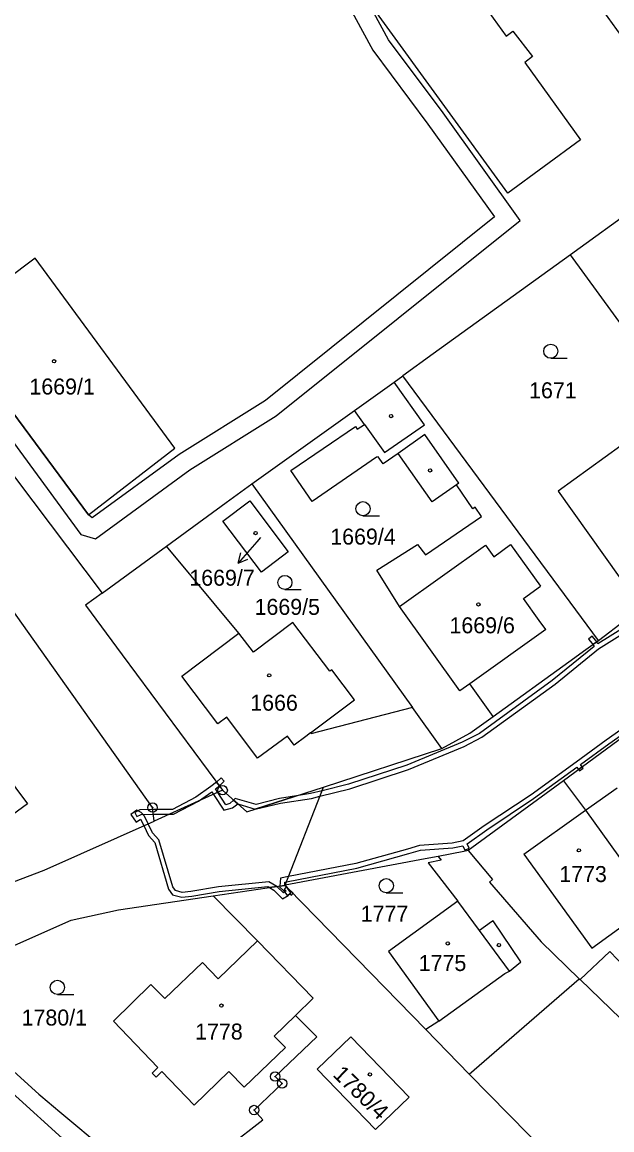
# Model space of a CAD drawing. Extents: x -644096 to -634268, y -1141430 to -1133463.
# Drawn here: x -638482.7 to -638419.9, y -1138775.5 to -1138657.8 of the extents above; entities that cross this region are included whole.
import ezdxf

# ---------------------------------------------------------------- set-up
doc = ezdxf.new("R2010")
doc.units = 0
for name, color, linetype in [('_CIVIL_CONSTRUCTION', 7, 'Continuous'), ('B_Hranice _3D', 7, 'Continuous'), ('M_Svah_Nasyp', 7, 'Continuous'), ('M_Svah_Zarez', 7, 'Continuous'), ('svrsek_osa_sjezdy', 7, 'Continuous'), ('svrsek_osa_terminal_VRT', 7, 'Continuous'), ('svrsek_osa_VRT', 7, 'Continuous'), ('svrsek_popisy_VRT', 7, 'Continuous'), ('terminal_VRT', 7, 'Continuous')]:
    doc.layers.add(name, color=color, linetype=linetype)

msp = doc.modelspace()

# ---------------------------------------------------------------- linework, layer by layer
at = {"layer": '_CIVIL_CONSTRUCTION'}
for centre, radius in [((-638461.34, -1138739.44), 0.5), ((-638461.34, -1138739.44), 0.0303), ((-638468.79, -1138741.28), 0.5), ((-638468.79, -1138741.28), 0.0303), ((-638455.76, -1138769.89), 0.5), ((-638455.76, -1138769.89), 0.0303), ((-638455.02, -1138770.62), 0.5), ((-638455.02, -1138770.62), 0.0303), ((-638458, -1138773.44), 0.5), ((-638458, -1138773.44), 0.0303)]:
    msp.add_circle(centre, radius, dxfattribs=at)
at = {"layer": 'B_Hranice _3D'}
for points in [[(-638484.99, -1138618.37), (-638469.17, -1138606.42), (-638468.83, -1138606.87), (-638467.4, -1138605.83), (-638458.84, -1138617.26), (-638467.37, -1138623.46), (-638469.23, -1138627.48), (-638459.74, -1138640.31), (-638448.23, -1138655.47), (-638445.38, -1138660.74), (-638439.5, -1138668.6), (-638432.43, -1138678.48), (-638456.79, -1138697.98), (-638465.96, -1138703.72), (-638475.23, -1138710.48), (-638475.62, -1138710.14), (-638490.65, -1138689.87)], [(-638486.13, -1138699.01), (-638476.42, -1138712.24), (-638474.87, -1138712.69), (-638464.84, -1138705.38), (-638455.63, -1138699.62), (-638429.71, -1138678.86), (-638437.9, -1138667.4), (-638443.68, -1138659.66), (-638446.15, -1138655.09)], [(-638418.53, -1138722.05), (-638421.42, -1138723.86), (-638421.55, -1138723.66), (-638421.96, -1138723.95), (-638421.83, -1138724.15), (-638426.28, -1138727.77), (-638434.03, -1138733.39), (-638435.87, -1138734.34), (-638441.75, -1138736.78), (-638447.95, -1138738.8), (-638450.77, -1138739.5), (-638452, -1138739.8), (-638453.5, -1138740.04), (-638457.87, -1138741.46), (-638455.18, -1138740.82), (-638451.9, -1138740.3), (-638451, -1138740.07), (-638447.81, -1138739.28), (-638441.57, -1138737.24), (-638435.65, -1138734.8), (-638433.77, -1138733.81), (-638425.98, -1138728.17)], [(-638425.98, -1138728.17), (-638421.35, -1138724.4), (-638418.25, -1138722.47)], [(-638423.75, -1138736.44), (-638428.54, -1138739.91), (-638433.53, -1138743.24), (-638435.75, -1138744.83), (-638436.92, -1138745.06), (-638440.39, -1138745.3), (-638441.67, -1138745.69), (-638447.18, -1138747.23), (-638454.32, -1138748.61), (-638455.19, -1138748.78), (-638455.27, -1138749.63), (-638454.73, -1138749.55), (-638454.73, -1138749.2), (-638454.53, -1138749.16), (-638447.06, -1138747.71), (-638441.53, -1138746.17), (-638440.29, -1138745.8), (-638436.86, -1138745.56), (-638435.8, -1138745.36), (-638435.58, -1138745.82), (-638435.12, -1138745.6), (-638435.33, -1138745.15), (-638433.25, -1138743.66), (-638428.26, -1138740.33), (-638423.65, -1138736.99), (-638423.48, -1138737.24), (-638423.09, -1138736.95), (-638423.26, -1138736.7), (-638420.26, -1138734.5), (-638415.33, -1138731.03)], [(-638415.61, -1138730.63), (-638420.56, -1138734.1), (-638423.75, -1138736.44)]]:
    msp.add_lwpolyline(points, dxfattribs=at)
for points in [[(-638421.55, -1138723.66), (-638421.64, -1138723.52), (-638422.04, -1138723.05), (-638422.42, -1138723.37), (-638422.04, -1138723.82), (-638421.96, -1138723.95)], [(-638423.48, -1138737.24), (-638423.38, -1138737.38), (-638422.98, -1138737.1), (-638423.09, -1138736.95)], [(-638461.98, -1138738.57), (-638461.68, -1138738.98), (-638461.17, -1138738.48), (-638461.51, -1138738.12)], [(-638459.71, -1138740.9), (-638460.18, -1138740.48), (-638460.56, -1138740.86), (-638461, -1138740.99), (-638461.85, -1138739.67), (-638462.09, -1138739.3), (-638461.68, -1138738.98), (-638461.98, -1138738.57), (-638462.58, -1138739.05), (-638464.18, -1138740.19), (-638466.69, -1138741.48), (-638468.77, -1138741.5), (-638470.14, -1138741.51), (-638470.69, -1138741.8), (-638470.45, -1138742.24), (-638470.02, -1138742.01), (-638468.71, -1138742), (-638467, -1138741.98), (-638466.57, -1138741.98), (-638463.89, -1138740.59), (-638462.5, -1138739.61), (-638462.32, -1138739.88), (-638461.22, -1138741.57), (-638460.3, -1138741.3)], [(-638460.18, -1138740.48), (-638459.71, -1138740.9), (-638457.87, -1138741.46), (-638453.5, -1138740.04), (-638455.28, -1138740.32), (-638457.78, -1138740.96), (-638459.99, -1138740.3)], [(-638456.35, -1138749.79), (-638455.58, -1138749.67), (-638456.42, -1138749.16), (-638461.77, -1138749.7), (-638464.71, -1138750.21), (-638465.64, -1138750.32), (-638466.37, -1138750.11), (-638466.64, -1138749.72), (-638468.11, -1138744.72), (-638468.81, -1138743.97), (-638469.27, -1138743), (-638469.65, -1138742.2), (-638469.99, -1138741.81), (-638470.46, -1138741.57), (-638471.12, -1138742.02), (-638470.55, -1138742.85), (-638470.06, -1138742.5), (-638469.73, -1138743.2), (-638469.23, -1138744.25), (-638468.55, -1138744.98), (-638467.1, -1138749.94), (-638466.67, -1138750.55), (-638465.68, -1138750.82), (-638464.63, -1138750.71), (-638461.71, -1138750.2), (-638456.54, -1138749.68)], [(-638454.96, -1138750.98), (-638454.37, -1138750.63), (-638454.2, -1138750.44), (-638454.01, -1138750.6), (-638453.85, -1138750.4), (-638454.32, -1138749.91), (-638454.55, -1138749.67), (-638454.79, -1138749.98), (-638454.6, -1138750.14), (-638454.88, -1138750.36), (-638455.58, -1138749.67), (-638456.35, -1138749.79), (-638455.91, -1138750.05)], [(-638455.27, -1138749.63), (-638455.28, -1138749.7), (-638454.81, -1138750.17), (-638454.47, -1138750.64), (-638454.07, -1138750.34), (-638454.43, -1138749.85), (-638454.73, -1138749.55)]]:
    msp.add_lwpolyline(points, close=True, dxfattribs=at)
at = {"layer": 'M_Svah_Nasyp'}
for p, q in [((-638439.88, -1138700.6), (-638443.09, -1138696.04)), ((-638446.25, -1138700.54), (-638444.12, -1138703.52)), ((-638444.12, -1138703.52), (-638439.88, -1138700.6)), ((-638439.83, -1138701.62), (-638442.67, -1138703.63)), ((-638436.2, -1138706.77), (-638439.83, -1138701.62)), ((-638436.2, -1138706.77), (-638436.47, -1138706.96)), ((-638442.51, -1138719.91), (-638433.38, -1138713.38)), ((-638433.38, -1138713.38), (-638432.5, -1138714.62)), ((-638432.5, -1138714.62), (-638430.71, -1138713.29)), ((-638430.71, -1138713.29), (-638427.52, -1138717.74)), ((-638429.34, -1138719.04), (-638427.52, -1138717.74)), ((-638427.66, -1138721.4), (-638429.34, -1138719.04)), ((-638426.98, -1138722.35), (-638427.66, -1138721.4)), ((-638465.67, -1138727.3), (-638459.6, -1138722.72)), ((-638426.98, -1138722.35), (-638435.05, -1138728.13)), ((-638461.84, -1138732.39), (-638465.67, -1138727.3)), ((-638460.88, -1138731.66), (-638461.84, -1138732.39)), ((-638457.62, -1138736.01), (-638460.88, -1138731.66)), ((-638454.44, -1138733.68), (-638457.62, -1138736.01)), ((-638453.72, -1138734.64), (-638454.44, -1138733.68)), ((-638452.48, -1138733.71), (-638453.72, -1138734.64)), ((-638452.01, -1138733.35), (-638452.48, -1138733.71)), ((-638422.75, -1138741.56), (-638419.38, -1138739.18)), ((-638429.31, -1138746.24), (-638422.75, -1138741.56)), ((-638434.02, -1138754.34), (-638436.32, -1138751.22)), ((-638432.73, -1138753.44), (-638434.02, -1138754.34)), ((-638432.58, -1138753.33), (-638432.73, -1138753.44)), ((-638429.61, -1138757.7), (-638432.58, -1138753.33)), ((-638430.83, -1138758.66), (-638434.02, -1138754.34)), ((-638430.83, -1138758.66), (-638429.65, -1138757.73)), ((-638429.65, -1138757.73), (-638429.61, -1138757.7)), ((-638438.34, -1138763.99), (-638431.34, -1138758.94)), ((-638431.34, -1138758.94), (-638430.83, -1138758.66)), ((-638474.86, -1138779.64), (-638487.53, -1138768.18))]:
    msp.add_line(p, q, dxfattribs=at)
for points in [[(-638429.31, -1138746.24), (-638422.08, -1138756.22), (-638418.44, -1138753.6), (-638417.8, -1138754.55), (-638417.72, -1138754.49)], [(-638423.31, -1138759.58), (-638420.15, -1138756.57), (-638416.08, -1138760.85), (-638419.03, -1138763.72)]]:
    msp.add_lwpolyline(points, dxfattribs=at)
at = {"layer": 'M_Svah_Zarez'}
for centre in [(-638479.27, -1138693.82), (-638443.42, -1138699.65), (-638439.27, -1138705.43), (-638457.83, -1138712.1), (-638434.13, -1138719.68), (-638456.38, -1138727.22), (-638423.44, -1138745.83), (-638437.39, -1138755.72), (-638431.96, -1138755.91), (-638461.47, -1138762.34), (-638445.68, -1138769.66)]:
    msp.add_circle(centre, 0.175, dxfattribs=at)
at = {"layer": 'svrsek_osa_sjezdy'}
for p, q in [((-638426.44, -1138693.5), (-638424.69, -1138693.5)), ((-638446.41, -1138710.25), (-638444.66, -1138710.25)), ((-638454.72, -1138718.09), (-638452.97, -1138718.09)), ((-638443.93, -1138750.34), (-638442.18, -1138750.34)), ((-638478.92, -1138761.15), (-638477.17, -1138761.15))]:
    msp.add_line(p, q, dxfattribs=at)
for centre in [(-638426.44, -1138692.75), (-638446.41, -1138709.5), (-638454.72, -1138717.34), (-638443.93, -1138749.59), (-638478.92, -1138760.4)]:
    msp.add_circle(centre, 0.75, dxfattribs=at)
at = {"layer": 'svrsek_osa_terminal_VRT'}
msp.add_arc((-642050.26, -1145189.6), 8802.25, 41.413152, 75.317049, dxfattribs=at)
at = {"layer": 'svrsek_popisy_VRT'}
for p, q in [((-638457.31, -1138712.55), (-638457.72, -1138713.02)), ((-638457.72, -1138713.02), (-638459.69, -1138715.28)), ((-638459.69, -1138715.28), (-638459.41, -1138714.2)), ((-638459.69, -1138715.28), (-638458.65, -1138714.86))]:
    msp.add_line(p, q, dxfattribs=at)
at = {"layer": 'terminal_VRT'}
for p, q in [((-638409.72, -1138671.95), (-638424.34, -1138682.49)), ((-638447.31, -1138699.06), (-638443.09, -1138696.04)), ((-638443.09, -1138696.04), (-638442.18, -1138695.39)), ((-638432.92, -1138707.9), (-638442.18, -1138695.39)), ((-638458.23, -1138706.87), (-638447.31, -1138699.06)), ((-638458.23, -1138706.87), (-638441.14, -1138730.65)), ((-638421.36, -1138723.52), (-638432.92, -1138707.9)), ((-638474.14, -1138718.47), (-638467.3, -1138713.47)), ((-638438.01, -1138735.01), (-638441.14, -1138730.65)), ((-638417.05, -1138732.51), (-638425.1, -1138738.43)), ((-638450.62, -1138739.1), (-638438.01, -1138735.01)), ((-638425.1, -1138738.43), (-638435.24, -1138745.85)), ((-638461.34, -1138739.44), (-638465.82, -1138741.46)), ((-638461.34, -1138739.44), (-638458.76, -1138741.75)), ((-638458.76, -1138741.75), (-638450.62, -1138739.1)), ((-638454.68, -1138749.54), (-638450.62, -1138739.1)), ((-638468.63, -1138742.71), (-638468.79, -1138741.28)), ((-638465.82, -1138741.46), (-638468.63, -1138742.71)), ((-638462.35, -1138750.68), (-638454.68, -1138749.54)), ((-638457.63, -1138755.45), (-638462.35, -1138750.68)), ((-638435.1, -1138769.63), (-638423.41, -1138759.48)), ((-638439.72, -1138764.89), (-638435.1, -1138769.63)), ((-638435.1, -1138769.63), (-638420, -1138784.97))]:
    msp.add_line(p, q, dxfattribs=at)
for points in [[(-638409.72, -1138671.95), (-638430.02, -1138643.85), (-638430.85, -1138642.7), (-638442.45, -1138626.6), (-638447.79, -1138619.2), (-638468.19, -1138590.94), (-638485.96, -1138566.31), (-638488.71, -1138562.48), (-638517.53, -1138522.47), (-638519.13, -1138521.38), (-638521.13, -1138520.61), (-638523.39, -1138520.1), (-638524.08, -1138520.01)], [(-638560.37, -1138600.71), (-638498.27, -1138686.53), (-638474.14, -1138718.47)], [(-638468.79, -1138741.28), (-638504.41, -1138691.12), (-638506.01, -1138692.31), (-638564.54, -1138611.71)], [(-638444.67, -1138640.54), (-638444.03, -1138640.12), (-638442.04, -1138642.76), (-638442.7, -1138643.27), (-638431.19, -1138659.27), (-638430.48, -1138658.72), (-638428.38, -1138661.43), (-638429.19, -1138662.06), (-638423.27, -1138670.29), (-638430.99, -1138675.96), (-638458.37, -1138638.27), (-638450.51, -1138632.42), (-638444.67, -1138640.54)], [(-638481.29, -1138682.87), (-638490.65, -1138689.87), (-638475.62, -1138710.14), (-638466.43, -1138703.05), (-638481.29, -1138682.87)], [(-638424.34, -1138682.49), (-638438.94, -1138693.05), (-638442.18, -1138695.39)], [(-638412.81, -1138698.34), (-638415.47, -1138694.65), (-638424.34, -1138682.49)], [(-638412.81, -1138698.34), (-638415.65, -1138700.4), (-638425.66, -1138707.64), (-638419.15, -1138716.75), (-638415.16, -1138713.89), (-638414.99, -1138714.13), (-638411.25, -1138711.52), (-638411.43, -1138711.28), (-638409.05, -1138709.59), (-638409.75, -1138708.65), (-638408.4, -1138707.69), (-638406.86, -1138706.6)], [(-638432.57, -1138731.58), (-638435.05, -1138728.13), (-638436.1, -1138728.88), (-638442.51, -1138719.91), (-638444.93, -1138716.04), (-638440.61, -1138713.31), (-638439.75, -1138714.39), (-638433.79, -1138710.33), (-638434.48, -1138709.34), (-638434.72, -1138709.51), (-638436.47, -1138706.96), (-638439.04, -1138708.78), (-638442.67, -1138703.63), (-638444.26, -1138704.73), (-638444.79, -1138703.97), (-638444.96, -1138704.01), (-638451.82, -1138708.73), (-638454.09, -1138705.43), (-638447.21, -1138700.77), (-638447.04, -1138701.05), (-638446.25, -1138700.54), (-638447.31, -1138699.06)], [(-638467.3, -1138713.47), (-638460.98, -1138708.84), (-638458.23, -1138706.87)], [(-638457.21, -1138716.24), (-638461.31, -1138710.81), (-638458.46, -1138708.66), (-638454.36, -1138714.09), (-638457.21, -1138716.24)], [(-638482.1, -1138740.9), (-638491.27, -1138747.6), (-638501.4, -1138733.92), (-638513.92, -1138717.01), (-638504.79, -1138710.48), (-638492.26, -1138727.28), (-638482.1, -1138740.9)], [(-638421.36, -1138723.52), (-638418.5, -1138721.31), (-638403.63, -1138710.64)], [(-638441.14, -1138730.65), (-638451.95, -1138733.43), (-638452.01, -1138733.35), (-638447.33, -1138729.82), (-638449.74, -1138726.62), (-638449.95, -1138726.78), (-638453.87, -1138721.59), (-638458.07, -1138724.75), (-638459.6, -1138722.72), (-638467.3, -1138713.47)], [(-638474.14, -1138718.47), (-638475.93, -1138719.77), (-638472.02, -1138725.04), (-638461.34, -1138739.44)], [(-638432.57, -1138731.58), (-638424.52, -1138725.79), (-638422.69, -1138724.48), (-638421.36, -1138723.52)], [(-638438.01, -1138735.01), (-638435.05, -1138733.36), (-638432.57, -1138731.58)], [(-638425.1, -1138738.43), (-638422.75, -1138741.56), (-638417.51, -1138748.87), (-638416.34, -1138750.45), (-638414.85, -1138752.41), (-638414.39, -1138753), (-638413.79, -1138753.8)], [(-638499.08, -1138755.07), (-638480.33, -1138747.94), (-638468.63, -1138742.71)], [(-638438.41, -1138746.47), (-638439.81, -1138746.73), (-638454.68, -1138749.54)], [(-638438.41, -1138746.47), (-638438.08, -1138746.88), (-638439.49, -1138747.14), (-638436.32, -1138751.22), (-638443.7, -1138756.59), (-638438.34, -1138763.99), (-638439.72, -1138764.89)], [(-638435.24, -1138745.85), (-638435.69, -1138745.96), (-638438.41, -1138746.47)], [(-638435.24, -1138745.85), (-638432.62, -1138748.92), (-638432.96, -1138749.21), (-638427.46, -1138755.56), (-638423.41, -1138759.48)], [(-638454.68, -1138749.54), (-638454.32, -1138749.91), (-638439.72, -1138764.89)], [(-638493.63, -1138760.4), (-638477.46, -1138753.26), (-638472.42, -1138752.17), (-638462.35, -1138750.68)], [(-638457.63, -1138755.45), (-638461.8, -1138759.48), (-638463.48, -1138757.74), (-638467.5, -1138761.6), (-638468.96, -1138760.09), (-638472.96, -1138763.99), (-638468.22, -1138768.92), (-638468.83, -1138769.51), (-638468.41, -1138769.94), (-638467.8, -1138769.35), (-638464.37, -1138772.91), (-638460.67, -1138769.34), (-638459.05, -1138771.02), (-638454.67, -1138766.81), (-638455.85, -1138765.59), (-638453.58, -1138763.39)], [(-638453.58, -1138763.39), (-638451.71, -1138761.56), (-638457.63, -1138755.45)], [(-638423.41, -1138759.48), (-638423.31, -1138759.58), (-638419.03, -1138763.72), (-638417.57, -1138765.14)], [(-638493.63, -1138760.4), (-638493.23, -1138760.7), (-638487.46, -1138765.84), (-638480.88, -1138771.76), (-638480.67, -1138771.94), (-638478.64, -1138773.62), (-638473.73, -1138777.76), (-638473.41, -1138778.03)], [(-638467.53, -1138782.68), (-638464.38, -1138780.17), (-638457.05, -1138774.49), (-638458, -1138773.44), (-638455.02, -1138770.62), (-638455.76, -1138769.89), (-638451.32, -1138765.65), (-638453.58, -1138763.39)], [(-638445.07, -1138775.52), (-638441.5, -1138772.07), (-638447.69, -1138765.66), (-638451.3, -1138769.08), (-638445.07, -1138775.52)]]:
    msp.add_lwpolyline(points, dxfattribs=at)

# ---------------------------------------------------------------- texts
at = {"layer": 'svrsek_osa_VRT'}
for s, p in [('1669/1', (-638481.89, -1138697.36)), ('1671', (-638428.74, -1138697.76)), ('1669/4', (-638449.89, -1138713.32)), ('1669/7', (-638464.88, -1138717.69)), ('1669/5', (-638457.94, -1138720.79)), ('1669/6', (-638437.21, -1138722.75)), ('1666', (-638458.4, -1138730.98)), ('1773', (-638425.53, -1138749.2)), ('1777', (-638446.65, -1138753.41)), ('1775', (-638440.48, -1138758.66)), ('1780/1', (-638482.72, -1138764.46)), ('1778', (-638464.26, -1138765.95))]:
    msp.add_text(s, height=1.7, dxfattribs=at).set_placement(p)
msp.add_text('1780/4', height=1.7, rotation=316, dxfattribs=at).set_placement((-638449.71, -1138769.78))

doc.saveas('drawing.dxf')
